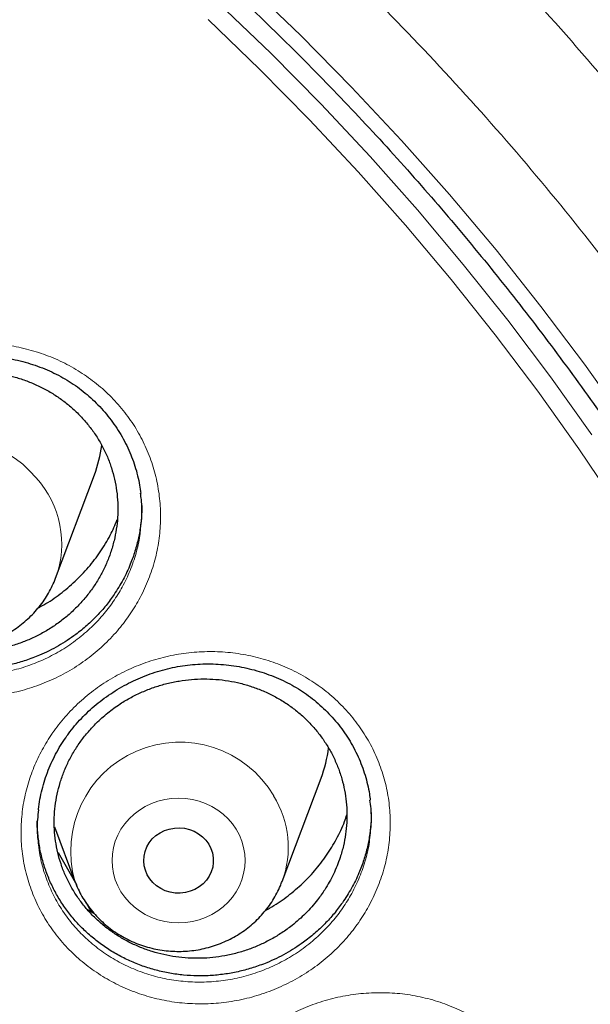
# Model space of a CAD drawing. Header units: millimetres. Extents: x 8 to 791, y 12 to 1717.
# Tile 318 of 341: x 412.6 to 419.14, y 1572.5 to 1583.8. Entities that reach past the tile are written whole.
import ezdxf

# ---------------------------------------------------------------- set-up
doc = ezdxf.new("R2010")
doc.units = ezdxf.units.MM

msp = doc.modelspace()

# ---------------------------------------------------------------- linework, layer by layer
at = {"color": 7, "linetype": 'Continuous', "lineweight": 30}
for p, q in [((413.01, 1577.389), (413.457, 1578.577)), ((415.609, 1573.906), (416.056, 1575.094)), ((412.997, 1574.533), (413.233, 1573.906)), ((413.359, 1573.67), (413.415, 1573.566)), ((413.375, 1573.585), (413.45, 1573.543))]:
    msp.add_line(p, q, dxfattribs=at)
at = {"color": 8, "linetype": 'Continuous', "lineweight": 0, "flags": 128}
for points in [[(415.219, 1584.2), (415.822, 1583.619), (416.407, 1583.025), (416.977, 1582.416), (417.529, 1581.793), (418.063, 1581.157), (418.579, 1580.508), (419.078, 1579.847), (419.557, 1579.174)], [(414.885, 1583.989), (415.479, 1583.417), (416.057, 1582.831), (416.618, 1582.231), (417.162, 1581.617), (417.688, 1580.99), (418.198, 1580.351), (418.689, 1579.699), (419.161, 1579.035)], [(419.463, 1578.204), (419.012, 1578.875), (418.542, 1579.535), (418.053, 1580.184), (417.547, 1580.82), (417.023, 1581.443), (416.482, 1582.054), (415.924, 1582.65), (415.35, 1583.233), (414.759, 1583.802)], [(415.082, 1574.506), (415.119, 1574.439), (415.147, 1574.369), (415.168, 1574.297), (415.181, 1574.222), (415.185, 1574.148), (415.181, 1574.073), (415.168, 1573.999), (415.147, 1573.926), (415.119, 1573.856), (415.082, 1573.789), (415.039, 1573.726), (414.989, 1573.668), (414.932, 1573.615), (414.87, 1573.568), (414.803, 1573.527), (414.732, 1573.493), (414.657, 1573.466), (414.58, 1573.447), (414.501, 1573.435), (414.421, 1573.431), (414.341, 1573.435), (414.262, 1573.447), (414.185, 1573.466), (414.111, 1573.493), (414.039, 1573.527), (413.972, 1573.568), (413.91, 1573.615), (413.854, 1573.668), (413.803, 1573.726), (413.76, 1573.789), (413.724, 1573.856), (413.695, 1573.926), (413.674, 1573.999), (413.662, 1574.073), (413.658, 1574.148), (413.662, 1574.222), (413.674, 1574.297), (413.695, 1574.369), (413.724, 1574.439), (413.76, 1574.506), (413.803, 1574.569), (413.854, 1574.627), (413.91, 1574.68), (413.972, 1574.727), (414.039, 1574.768), (414.111, 1574.802), (414.185, 1574.829), (414.262, 1574.848), (414.341, 1574.86), (414.421, 1574.864), (414.501, 1574.86), (414.58, 1574.848), (414.657, 1574.829), (414.732, 1574.802), (414.803, 1574.768), (414.87, 1574.727), (414.932, 1574.68), (414.989, 1574.627), (415.039, 1574.569), (415.082, 1574.506)]]:
    msp.add_lwpolyline(points, dxfattribs=at)
at = {"color": 7, "linetype": 'Continuous', "lineweight": 30, "flags": 128}
for points in [[(414.768, 1574.335), (414.793, 1574.286), (414.81, 1574.234), (414.82, 1574.18), (414.82, 1574.125), (414.813, 1574.07), (414.796, 1574.018), (414.772, 1573.968), (414.741, 1573.922), (414.702, 1573.881), (414.658, 1573.845), (414.608, 1573.816), (414.555, 1573.794), (414.499, 1573.779), (414.441, 1573.773), (414.382, 1573.774), (414.325, 1573.783), (414.269, 1573.8), (414.217, 1573.825), (414.169, 1573.856), (414.127, 1573.894), (414.09, 1573.937), (414.061, 1573.984), (414.04, 1574.035), (414.026, 1574.088), (414.021, 1574.143), (414.025, 1574.198), (414.037, 1574.251), (414.057, 1574.303), (414.085, 1574.351), (414.12, 1574.395), (414.162, 1574.433), (414.209, 1574.466), (414.26, 1574.491), (414.315, 1574.509), (414.373, 1574.52), (414.431, 1574.523), (414.489, 1574.517), (414.546, 1574.504), (414.6, 1574.483), (414.65, 1574.455), (414.695, 1574.421), (414.735, 1574.381), (414.768, 1574.335)], [(413.039, 1574.24), (413.055, 1574.213), (413.253, 1573.863)]]:
    msp.add_lwpolyline(points, dxfattribs=at)
at = {"color": 8, "linetype": 'Continuous', "lineweight": 0}
for centre, radius, start, end in [((411.831, 1577.74), 1.248, 39.9924, 196.3141), ((411.954, 1577.783), 1.127, 339.6285, 42.3616), ((414.435, 1574.255), 1.251, 30.5347, 196.0605), ((414.562, 1574.3), 1.118, 339.3925, 31.8717)]:
    msp.add_arc(centre, radius, start, end, dxfattribs=at)
at = {"color": 7, "linetype": 'Continuous', "lineweight": 30}
for centre, start, end in [((412.013, 1579.121), 339.3556, 352.2395), ((414.613, 1575.638), 339.355, 352.6115)]:
    msp.add_arc(centre, 1.542, start, end, dxfattribs=at)
for points, knots in [([(424.28, 1579.295), (424.267, 1579.341), (424.239, 1579.442), (424.193, 1579.596), (424.144, 1579.763), (424.09, 1579.941), (424.031, 1580.134), (423.965, 1580.343), (423.894, 1580.566), (423.811, 1580.818), (423.715, 1581.099), (423.605, 1581.411), (423.485, 1581.74), (423.345, 1582.111), (423.182, 1582.524), (422.992, 1582.983), (422.784, 1583.463), (422.556, 1583.966), (422.305, 1584.491), (422.064, 1584.972), (421.836, 1585.408), (421.628, 1585.793), (421.412, 1586.178), (421.196, 1586.552), (420.986, 1586.904), (420.785, 1587.23), (420.595, 1587.532), (420.414, 1587.813), (420.241, 1588.074), (420.079, 1588.315), (419.926, 1588.536), (419.787, 1588.736), (419.659, 1588.915), (419.545, 1589.073), (419.444, 1589.211), (419.361, 1589.324), (419.294, 1589.415), (419.242, 1589.485), (419.199, 1589.541), (419.161, 1589.592), (419.12, 1589.646), (419.07, 1589.711), (419.011, 1589.788), (418.936, 1589.886), (418.842, 1590.006), (418.729, 1590.151), (418.599, 1590.313), (418.455, 1590.492), (418.193, 1590.811), (417.817, 1591.255), (417.329, 1591.804), (416.844, 1592.326), (416.364, 1592.82), (415.89, 1593.288), (415.502, 1593.656), (415.198, 1593.936), (414.969, 1594.143), (414.726, 1594.359), (414.464, 1594.585), (414.182, 1594.825), (413.877, 1595.078), (413.548, 1595.344), (413.199, 1595.619), (412.828, 1595.902), (412.435, 1596.194), (412.02, 1596.493), (411.566, 1596.808), (411.072, 1597.14), (410.534, 1597.487), (409.966, 1597.838), (409.367, 1598.191), (408.801, 1598.509), (408.273, 1598.794), (407.789, 1599.045), (407.293, 1599.291), (406.796, 1599.529), (406.311, 1599.751), (405.842, 1599.958), (405.39, 1600.149), (404.953, 1600.327), (404.506, 1600.501), (404.05, 1600.672), (403.589, 1600.837), (403.151, 1600.987), (402.736, 1601.124), (402.344, 1601.247), (401.999, 1601.351), (401.697, 1601.439), (401.436, 1601.513), (401.193, 1601.58), (400.972, 1601.639), (400.777, 1601.69), (400.619, 1601.73), (400.496, 1601.761), (400.402, 1601.785), (400.318, 1601.805), (400.239, 1601.824), (400.159, 1601.844), (400.053, 1601.869), (399.913, 1601.902), (399.729, 1601.944), (399.515, 1601.992), (399.27, 1602.045), (398.994, 1602.102), (398.688, 1602.163), (398.35, 1602.227), (397.981, 1602.294), (397.58, 1602.361), (397.148, 1602.429), (396.684, 1602.495), (396.189, 1602.559), (395.661, 1602.62), (395.083, 1602.677), (394.465, 1602.727), (393.823, 1602.768), (393.19, 1602.797), (392.571, 1602.814), (391.898, 1602.821), (391.173, 1602.814), (390.403, 1602.789), (389.658, 1602.749), (388.939, 1602.696), (388.247, 1602.631), (387.649, 1602.563), (387.142, 1602.497), (386.72, 1602.437), (386.31, 1602.374), (385.913, 1602.308), (385.527, 1602.24), (385.154, 1602.17), (384.824, 1602.104), (384.544, 1602.046), (384.316, 1601.996), (384.115, 1601.952), (383.941, 1601.912), (383.803, 1601.88), (383.695, 1601.854), (383.615, 1601.835), (383.552, 1601.82), (383.5, 1601.807), (383.444, 1601.794), (383.37, 1601.775), (383.272, 1601.751), (383.155, 1601.721), (383.022, 1601.687), (382.873, 1601.649), (382.709, 1601.605), (382.529, 1601.556), (382.319, 1601.498), (382.076, 1601.429), (381.797, 1601.347), (381.497, 1601.256), (381.174, 1601.156), (380.831, 1601.044), (380.443, 1600.914), (380.018, 1600.766), (379.568, 1600.601), (379.125, 1600.432), (378.58, 1600.216), (377.943, 1599.949), (377.22, 1599.627), (376.527, 1599.298), (375.858, 1598.963), (375.214, 1598.622), (374.594, 1598.278), (374.003, 1597.933), (373.434, 1597.586), (372.874, 1597.23), (372.309, 1596.854), (371.734, 1596.455), (371.151, 1596.031), (370.56, 1595.582), (369.962, 1595.105), (369.358, 1594.6), (368.843, 1594.148), (368.414, 1593.756), (368.072, 1593.434), (367.73, 1593.102), (367.392, 1592.765), (367.066, 1592.429), (366.759, 1592.105), (366.475, 1591.796), (366.212, 1591.502), (365.97, 1591.225), (365.748, 1590.966), (365.545, 1590.724), (365.361, 1590.5), (365.195, 1590.295), (365.063, 1590.129), (364.961, 1589.999), (364.886, 1589.902), (364.821, 1589.819), (364.769, 1589.751), (364.732, 1589.703), (364.704, 1589.666), (364.678, 1589.631), (364.644, 1589.586), (364.602, 1589.53), (364.545, 1589.455), (364.472, 1589.357), (364.381, 1589.233), (364.276, 1589.091), (364.159, 1588.928), (364.03, 1588.746), (363.891, 1588.549), (363.707, 1588.281), (363.48, 1587.943), (363.213, 1587.532), (362.914, 1587.055), (362.585, 1586.508), (362.23, 1585.884), (361.877, 1585.231), (361.549, 1584.585), (361.244, 1583.949), (360.963, 1583.325), (360.73, 1582.776), (360.544, 1582.316), (360.406, 1581.959), (360.28, 1581.621), (360.164, 1581.3), (360.058, 1580.997), (359.962, 1580.712), (359.875, 1580.447), (359.797, 1580.203), (359.729, 1579.98), (359.668, 1579.779), (359.615, 1579.6), (359.57, 1579.441), (359.542, 1579.341), (359.529, 1579.295)], [0, 0, 0, 0, 0.001645, 0.00357, 0.005513, 0.007703, 0.010147, 0.012793, 0.015609, 0.018595, 0.022334, 0.026309, 0.03052, 0.034968, 0.040572, 0.046512, 0.052786, 0.059396, 0.06634, 0.07362, 0.0787, 0.083932, 0.089296, 0.09448, 0.099374, 0.103899, 0.108146, 0.112112, 0.1158, 0.119275, 0.122459, 0.125353, 0.127955, 0.130268, 0.132289, 0.13402, 0.135258, 0.136288, 0.137109, 0.137763, 0.138546, 0.139518, 0.140666, 0.141986, 0.143889, 0.146065, 0.148512, 0.151231, 0.154211, 0.163137, 0.171781, 0.180143, 0.188225, 0.196025, 0.203544, 0.206992, 0.210552, 0.21435, 0.218387, 0.222662, 0.227329, 0.232251, 0.237427, 0.242858, 0.248543, 0.254483, 0.260678, 0.267785, 0.275201, 0.282924, 0.290955, 0.299294, 0.305424, 0.311711, 0.318154, 0.324551, 0.330725, 0.336572, 0.342204, 0.347621, 0.352825, 0.358739, 0.364349, 0.369654, 0.374656, 0.379353, 0.383747, 0.387036, 0.390131, 0.393033, 0.39568, 0.397985, 0.399948, 0.401251, 0.402342, 0.403272, 0.404197, 0.405129, 0.406114, 0.407911, 0.410063, 0.412568, 0.415428, 0.418642, 0.42221, 0.426133, 0.430409, 0.43504, 0.440025, 0.445363, 0.451056, 0.457104, 0.463505, 0.470912, 0.478273, 0.485478, 0.492527, 0.499421, 0.508479, 0.517252, 0.525742, 0.533947, 0.541868, 0.549506, 0.554489, 0.559344, 0.56407, 0.568667, 0.573135, 0.577474, 0.581654, 0.584628, 0.587289, 0.589636, 0.59167, 0.59339, 0.594522, 0.59546, 0.596205, 0.596757, 0.597288, 0.598181, 0.599368, 0.60075, 0.602318, 0.604072, 0.606012, 0.608138, 0.610451, 0.613496, 0.616814, 0.620405, 0.624267, 0.628403, 0.63281, 0.638325, 0.64385, 0.649292, 0.654651, 0.664011, 0.673105, 0.681933, 0.690495, 0.698956, 0.707141, 0.715048, 0.722677, 0.730266, 0.738121, 0.746244, 0.754616, 0.763255, 0.772161, 0.781333, 0.790773, 0.796188, 0.801688, 0.807271, 0.812938, 0.818482, 0.823722, 0.828658, 0.833291, 0.83762, 0.841645, 0.845366, 0.848784, 0.851898, 0.854707, 0.856287, 0.857751, 0.859036, 0.860044, 0.860775, 0.86118, 0.861685, 0.862349, 0.863174, 0.864159, 0.865698, 0.867514, 0.869607, 0.871977, 0.874624, 0.877537, 0.880552, 0.886206, 0.892022, 0.898, 0.906262, 0.914816, 0.923661, 0.932797, 0.940779, 0.948971, 0.95737, 0.962214, 0.966794, 0.971112, 0.975167, 0.979025, 0.982611, 0.985925, 0.988967, 0.991738, 0.994194, 0.99639, 0.998325, 1, 1, 1, 1]), ([(359.326, 1565.529), (359.33, 1565.568), (359.35, 1565.761), (359.394, 1566.106), (359.456, 1566.564), (359.527, 1567.021), (359.605, 1567.477), (359.69, 1567.932), (359.782, 1568.386), (359.882, 1568.838), (359.989, 1569.289), (360.103, 1569.738), (360.225, 1570.186), (360.353, 1570.632), (360.489, 1571.076), (360.631, 1571.518), (360.781, 1571.958), (360.938, 1572.396), (361.102, 1572.831), (361.273, 1573.264), (361.451, 1573.695), (361.635, 1574.123), (361.827, 1574.549), (362.025, 1574.972), (362.23, 1575.392), (362.442, 1575.809), (362.66, 1576.222), (362.885, 1576.633), (363.117, 1577.041), (363.355, 1577.445), (363.599, 1577.846), (363.85, 1578.243), (364.108, 1578.637), (364.371, 1579.027), (364.641, 1579.414), (364.917, 1579.796), (365.199, 1580.175), (365.487, 1580.549), (365.781, 1580.92), (366.081, 1581.286), (366.387, 1581.648), (366.698, 1582.006), (367.016, 1582.359), (367.339, 1582.708), (367.667, 1583.052), (368.001, 1583.391), (368.34, 1583.726), (368.685, 1584.056), (369.035, 1584.381), (369.39, 1584.701), (369.75, 1585.016), (370.115, 1585.326), (370.485, 1585.63), (370.86, 1585.93), (371.24, 1586.224), (371.624, 1586.512), (372.013, 1586.796), (372.407, 1587.073), (372.805, 1587.345), (373.207, 1587.612), (373.613, 1587.873), (374.024, 1588.128), (374.438, 1588.377), (374.857, 1588.62), (375.279, 1588.858), (375.705, 1589.089), (376.135, 1589.315), (376.569, 1589.534), (377.005, 1589.747), (377.446, 1589.954), (377.889, 1590.155), (378.336, 1590.349), (378.785, 1590.537), (379.238, 1590.719), (379.694, 1590.895), (380.152, 1591.064), (380.613, 1591.226), (381.076, 1591.382), (381.542, 1591.531), (382.011, 1591.674), (382.481, 1591.81), (382.954, 1591.94), (383.428, 1592.063), (383.905, 1592.179), (384.383, 1592.288), (384.863, 1592.391), (385.345, 1592.487), (385.828, 1592.576), (386.313, 1592.658), (386.799, 1592.734), (387.286, 1592.802), (387.774, 1592.864), (388.263, 1592.919), (388.752, 1592.967), (389.243, 1593.008), (389.734, 1593.042), (390.225, 1593.069), (390.717, 1593.089), (391.21, 1593.102), (391.702, 1593.109), (392.194, 1593.108), (392.687, 1593.101), (393.179, 1593.086), (393.671, 1593.065), (394.162, 1593.036), (394.653, 1593.001), (395.144, 1592.959), (395.633, 1592.91), (396.122, 1592.854), (396.61, 1592.791), (397.097, 1592.721), (397.582, 1592.644), (398.067, 1592.561), (398.549, 1592.47), (399.031, 1592.373), (399.511, 1592.27), (399.989, 1592.159), (400.465, 1592.042), (400.939, 1591.917), (401.412, 1591.787), (401.882, 1591.649), (402.35, 1591.505), (402.815, 1591.355), (403.278, 1591.198), (403.739, 1591.034), (404.196, 1590.864), (404.651, 1590.687), (405.104, 1590.505), (405.553, 1590.315), (405.999, 1590.12), (406.442, 1589.918), (406.881, 1589.71), (407.317, 1589.495), (407.75, 1589.275), (408.179, 1589.049), (408.605, 1588.816), (409.027, 1588.578), (409.444, 1588.333), (409.858, 1588.083), (410.268, 1587.827), (410.674, 1587.565), (411.075, 1587.298), (411.472, 1587.025), (411.865, 1586.746), (412.253, 1586.462), (412.636, 1586.172), (413.015, 1585.877), (413.389, 1585.577), (413.759, 1585.271), (414.123, 1584.96), (414.482, 1584.645), (414.836, 1584.324), (415.185, 1583.998), (415.529, 1583.667), (415.867, 1583.332), (416.2, 1582.991), (416.528, 1582.646), (416.85, 1582.297), (417.166, 1581.943), (417.477, 1581.585), (417.781, 1581.222), (418.08, 1580.855), (418.373, 1580.484), (418.66, 1580.108), (418.941, 1579.729), (419.216, 1579.346), (419.485, 1578.959), (419.747, 1578.568), (420.003, 1578.174), (420.253, 1577.776), (420.497, 1577.374), (420.734, 1576.969), (420.964, 1576.561), (421.188, 1576.15), (421.405, 1575.735), (421.616, 1575.318), (421.819, 1574.897), (422.016, 1574.474), (422.207, 1574.048), (422.39, 1573.62), (422.567, 1573.188), (422.736, 1572.755), (422.899, 1572.319), (423.055, 1571.881), (423.203, 1571.44), (423.345, 1570.998), (423.479, 1570.554), (423.606, 1570.107), (423.726, 1569.66), (423.839, 1569.21), (423.945, 1568.759), (424.043, 1568.306), (424.134, 1567.852), (424.218, 1567.397), (424.295, 1566.941), (424.364, 1566.484), (424.417, 1566.101), (424.444, 1565.87), (424.453, 1565.792)], [0, 0, 0, 0, 0.001323, 0.006459, 0.011595, 0.016731, 0.021867, 0.027003, 0.032139, 0.037275, 0.042411, 0.047547, 0.052683, 0.057819, 0.062955, 0.068091, 0.073226, 0.078362, 0.083498, 0.088634, 0.093769, 0.098905, 0.10404, 0.109176, 0.114311, 0.119447, 0.124582, 0.129717, 0.134853, 0.139988, 0.145123, 0.150258, 0.155393, 0.160528, 0.165663, 0.170798, 0.175933, 0.181068, 0.186203, 0.191337, 0.196472, 0.201607, 0.206741, 0.211876, 0.217011, 0.222145, 0.227279, 0.232414, 0.237548, 0.242682, 0.247817, 0.252951, 0.258085, 0.263219, 0.268353, 0.273487, 0.278621, 0.283755, 0.288889, 0.294023, 0.299157, 0.304291, 0.309425, 0.314559, 0.319692, 0.324826, 0.32996, 0.335093, 0.340227, 0.345361, 0.350494, 0.355628, 0.360761, 0.365895, 0.371028, 0.376162, 0.381295, 0.386429, 0.391562, 0.396695, 0.401829, 0.406962, 0.412095, 0.417229, 0.422362, 0.427495, 0.432628, 0.437762, 0.442895, 0.448028, 0.453161, 0.458295, 0.463428, 0.468561, 0.473694, 0.478827, 0.483961, 0.489094, 0.494227, 0.49936, 0.504493, 0.509627, 0.51476, 0.519893, 0.525026, 0.530159, 0.535292, 0.540426, 0.545559, 0.550692, 0.555825, 0.560958, 0.566092, 0.571225, 0.576358, 0.581491, 0.586625, 0.591758, 0.596891, 0.602024, 0.607158, 0.612291, 0.617424, 0.622558, 0.627691, 0.632824, 0.637958, 0.643091, 0.648225, 0.653358, 0.658492, 0.663625, 0.668759, 0.673892, 0.679026, 0.684159, 0.689293, 0.694427, 0.69956, 0.704694, 0.709828, 0.714962, 0.720096, 0.725229, 0.730363, 0.735497, 0.740631, 0.745765, 0.750899, 0.756033, 0.761167, 0.766302, 0.771436, 0.77657, 0.781704, 0.786839, 0.791973, 0.797108, 0.802242, 0.807377, 0.812511, 0.817646, 0.82278, 0.827915, 0.83305, 0.838185, 0.84332, 0.848454, 0.853589, 0.858724, 0.863859, 0.868994, 0.87413, 0.879265, 0.8844, 0.889535, 0.894671, 0.899806, 0.904941, 0.910077, 0.915212, 0.920348, 0.925483, 0.930619, 0.935755, 0.94089, 0.946026, 0.951162, 0.956298, 0.961434, 0.966569, 0.971705, 0.976841, 0.981977, 0.987113, 0.992249, 0.997385, 1, 1, 1, 1]), ([(410.493, 1579.098), (410.504, 1579.114), (410.537, 1579.161), (410.597, 1579.236), (410.674, 1579.322), (410.757, 1579.404), (410.845, 1579.481), (410.939, 1579.554), (411.037, 1579.622), (411.14, 1579.683), (411.246, 1579.739), (411.355, 1579.789), (411.466, 1579.831), (411.579, 1579.867), (411.694, 1579.896), (411.809, 1579.918), (411.925, 1579.933), (412.042, 1579.941), (412.16, 1579.942), (412.279, 1579.936), (412.398, 1579.923), (412.517, 1579.904), (412.633, 1579.877), (412.747, 1579.844), (412.859, 1579.804), (412.966, 1579.758), (413.069, 1579.706), (413.167, 1579.648), (413.261, 1579.585), (413.351, 1579.515), (413.436, 1579.44), (413.518, 1579.359), (413.594, 1579.273), (413.665, 1579.182), (413.729, 1579.087), (413.788, 1578.988), (413.84, 1578.886), (413.884, 1578.781), (413.922, 1578.675), (413.952, 1578.566), (413.975, 1578.462), (413.983, 1578.394), (413.987, 1578.362)], [0, 0, 0, 0, 0.012522, 0.037519, 0.062631, 0.08791, 0.113337, 0.138884, 0.164514, 0.190186, 0.215845, 0.241439, 0.266924, 0.292263, 0.317427, 0.342384, 0.367212, 0.39224, 0.417536, 0.443054, 0.468737, 0.494518, 0.520329, 0.546076, 0.571691, 0.597115, 0.622301, 0.647218, 0.672017, 0.697047, 0.722309, 0.747773, 0.7734, 0.799145, 0.824958, 0.850785, 0.876565, 0.902255, 0.927818, 0.95323, 0.978479, 1, 1, 1, 1]), ([(410.848, 1579.255), (410.816, 1579.222), (410.752, 1579.155), (410.667, 1579.046), (410.59, 1578.929), (410.524, 1578.807), (410.469, 1578.681), (410.426, 1578.552), (410.393, 1578.418), (410.373, 1578.283), (410.364, 1578.147), (410.367, 1578.012), (410.382, 1577.877), (410.409, 1577.743), (410.448, 1577.613), (410.498, 1577.488), (410.559, 1577.366), (410.631, 1577.25), (410.713, 1577.141), (410.803, 1577.039), (410.903, 1576.944), (411.011, 1576.858), (411.127, 1576.782), (411.248, 1576.715), (411.376, 1576.658), (411.508, 1576.612), (411.645, 1576.577), (411.783, 1576.553), (411.924, 1576.541), (412.066, 1576.539), (412.207, 1576.55), (412.347, 1576.571), (412.486, 1576.604), (412.621, 1576.648), (412.752, 1576.703), (412.877, 1576.767), (412.998, 1576.842), (413.112, 1576.926), (413.217, 1577.019), (413.314, 1577.119), (413.403, 1577.227), (413.482, 1577.342), (413.551, 1577.463), (413.608, 1577.587), (413.655, 1577.717), (413.69, 1577.85), (413.714, 1577.985), (413.725, 1578.119), (413.725, 1578.256), (413.713, 1578.391), (413.689, 1578.525), (413.653, 1578.655), (413.606, 1578.783), (413.547, 1578.905), (413.478, 1579.023), (413.399, 1579.133), (413.31, 1579.238), (413.212, 1579.334), (413.106, 1579.422), (412.993, 1579.5), (412.873, 1579.57), (412.746, 1579.629), (412.615, 1579.678), (412.481, 1579.716), (412.342, 1579.743), (412.201, 1579.758), (412.06, 1579.762), (411.919, 1579.755), (411.777, 1579.736), (411.638, 1579.706), (411.502, 1579.665), (411.371, 1579.613), (411.243, 1579.551), (411.111, 1579.472), (410.976, 1579.375), (410.891, 1579.296), (410.848, 1579.255)], [0, 0, 0, 0, 0.013289, 0.026578, 0.040057, 0.053732, 0.067022, 0.080311, 0.09379, 0.107466, 0.120715, 0.134058, 0.147508, 0.161179, 0.174424, 0.18781, 0.201197, 0.21486, 0.228098, 0.241478, 0.254859, 0.268514, 0.281751, 0.295129, 0.308507, 0.32216, 0.3354, 0.348781, 0.362162, 0.375819, 0.389065, 0.402453, 0.415842, 0.429505, 0.442756, 0.4561, 0.469551, 0.483223, 0.496514, 0.509804, 0.523285, 0.536962, 0.550253, 0.563544, 0.577025, 0.590703, 0.604001, 0.617299, 0.630751, 0.644424, 0.657669, 0.671059, 0.68445, 0.698115, 0.711355, 0.724737, 0.738119, 0.751777, 0.765013, 0.778392, 0.79177, 0.805423, 0.818661, 0.832041, 0.845421, 0.859076, 0.87232, 0.885706, 0.899091, 0.912752, 0.926001, 0.939343, 0.952792, 0.966461, 0.983137, 1, 1, 1, 1]), ([(413.985, 1577.954), (413.99, 1577.997), (414.003, 1578.109), (414.002, 1578.247), (413.988, 1578.34), (413.985, 1578.364)], [0, 0, 0, 0, 0.317183, 0.820644, 1, 1, 1, 1]), ([(413.998, 1578.222), (413.999, 1578.2), (414, 1578.127), (413.988, 1578.002), (413.963, 1577.85), (413.923, 1577.698), (413.866, 1577.538), (413.788, 1577.37), (413.718, 1577.258), (413.682, 1577.202)], [0, 0, 0, 0, 0.061855, 0.204213, 0.347566, 0.491932, 0.638749, 0.818374, 1, 1, 1, 1]), ([(413.682, 1577.202), (413.652, 1577.16), (413.591, 1577.074), (413.485, 1576.956), (413.37, 1576.844), (413.224, 1576.726), (413.044, 1576.607), (412.85, 1576.511), (412.672, 1576.444), (412.516, 1576.399), (412.358, 1576.367), (412.196, 1576.348), (412.033, 1576.342), (411.872, 1576.349), (411.713, 1576.369), (411.555, 1576.403), (411.401, 1576.448), (411.253, 1576.506), (411.111, 1576.576), (410.974, 1576.658), (410.846, 1576.75), (410.727, 1576.852), (410.618, 1576.963), (410.518, 1577.084), (410.43, 1577.212), (410.354, 1577.347), (410.29, 1577.487), (410.239, 1577.634), (410.2, 1577.784), (410.176, 1577.936), (410.165, 1578.049), (410.167, 1578.112), (410.167, 1578.123)], [0, 0, 0, 0, 0.032676, 0.065583, 0.098719, 0.132412, 0.181559, 0.231506, 0.265351, 0.298046, 0.330974, 0.364259, 0.398029, 0.430672, 0.463545, 0.496652, 0.53032, 0.562995, 0.595901, 0.629072, 0.662787, 0.695416, 0.728275, 0.761367, 0.795022, 0.827653, 0.860514, 0.893609, 0.927264, 0.959882, 0.99273, 1, 1, 1, 1]), ([(412.813, 1577.05), (412.834, 1577.061), (412.921, 1577.106), (413.064, 1577.206), (413.237, 1577.35), (413.391, 1577.512), (413.526, 1577.69), (413.638, 1577.873), (413.693, 1578.001), (413.718, 1578.061)], [0, 0, 0, 0, 0.049192, 0.211003, 0.372299, 0.533538, 0.695291, 0.85653, 1, 1, 1, 1]), ([(410.634, 1577.39), (410.64, 1577.374), (410.657, 1577.328), (410.692, 1577.256), (410.738, 1577.175), (410.791, 1577.097), (410.851, 1577.023), (410.915, 1576.954), (410.985, 1576.89), (411.06, 1576.831), (411.14, 1576.778), (411.224, 1576.731), (411.311, 1576.69), (411.401, 1576.655), (411.494, 1576.628), (411.589, 1576.607), (411.685, 1576.593), (411.782, 1576.587), (411.88, 1576.587), (411.977, 1576.595), (412.073, 1576.61), (412.168, 1576.633), (412.261, 1576.662), (412.351, 1576.698), (412.438, 1576.74), (412.522, 1576.789), (412.601, 1576.844), (412.675, 1576.905), (412.745, 1576.971), (412.809, 1577.042), (412.867, 1577.118), (412.919, 1577.197), (412.963, 1577.28), (412.994, 1577.345), (413.007, 1577.383), (413.01, 1577.391)], [0, 0, 0, 0, 0.017322, 0.048302, 0.079317, 0.110374, 0.141478, 0.172634, 0.203844, 0.235111, 0.266433, 0.297809, 0.329237, 0.360713, 0.392233, 0.423792, 0.455385, 0.487006, 0.51865, 0.550309, 0.581976, 0.613643, 0.645304, 0.676951, 0.708578, 0.740177, 0.771741, 0.803263, 0.834737, 0.866158, 0.897523, 0.928829, 0.960075, 0.991262, 1, 1, 1, 1]), ([(413.141, 1575.579), (413.152, 1575.594), (413.186, 1575.641), (413.247, 1575.715), (413.325, 1575.8), (413.409, 1575.881), (413.498, 1575.957), (413.593, 1576.029), (413.692, 1576.095), (413.795, 1576.156), (413.902, 1576.211), (414.011, 1576.259), (414.123, 1576.301), (414.237, 1576.335), (414.352, 1576.363), (414.467, 1576.384), (414.583, 1576.398), (414.7, 1576.405), (414.818, 1576.405), (414.937, 1576.398), (415.056, 1576.384), (415.174, 1576.363), (415.29, 1576.336), (415.403, 1576.302), (415.514, 1576.261), (415.621, 1576.214), (415.723, 1576.162), (415.82, 1576.104), (415.913, 1576.04), (416.002, 1575.97), (416.086, 1575.894), (416.167, 1575.813), (416.242, 1575.727), (416.311, 1575.636), (416.374, 1575.541), (416.432, 1575.442), (416.482, 1575.34), (416.525, 1575.235), (416.562, 1575.128), (416.59, 1575.02), (416.61, 1574.924), (416.617, 1574.863), (416.62, 1574.839)], [0, 0, 0, 0, 0.012587, 0.037698, 0.062926, 0.088321, 0.113867, 0.139533, 0.165285, 0.191081, 0.216866, 0.242587, 0.2682, 0.293669, 0.318962, 0.344047, 0.369004, 0.394161, 0.419589, 0.445241, 0.471059, 0.496978, 0.522928, 0.548815, 0.574571, 0.600136, 0.625463, 0.650521, 0.675458, 0.700627, 0.72603, 0.751637, 0.777408, 0.803298, 0.829257, 0.855231, 0.881156, 0.906989, 0.932695, 0.958247, 0.983634, 1, 1, 1, 1]), ([(413.493, 1575.739), (413.46, 1575.707), (413.396, 1575.641), (413.309, 1575.533), (413.231, 1575.417), (413.163, 1575.296), (413.106, 1575.171), (413.061, 1575.042), (413.027, 1574.909), (413.004, 1574.775), (412.994, 1574.639), (412.995, 1574.505), (413.009, 1574.37), (413.034, 1574.237), (413.071, 1574.107), (413.119, 1573.982), (413.179, 1573.86), (413.249, 1573.744), (413.329, 1573.634), (413.418, 1573.532), (413.517, 1573.437), (413.624, 1573.35), (413.738, 1573.273), (413.858, 1573.206), (413.985, 1573.148), (414.117, 1573.101), (414.252, 1573.065), (414.39, 1573.04), (414.531, 1573.026), (414.673, 1573.023), (414.814, 1573.032), (414.954, 1573.052), (415.093, 1573.084), (415.229, 1573.127), (415.361, 1573.18), (415.487, 1573.243), (415.608, 1573.316), (415.742, 1573.413), (415.882, 1573.538), (416.005, 1573.678), (416.112, 1573.829), (416.202, 1573.99), (416.27, 1574.161), (416.314, 1574.315), (416.339, 1574.448), (416.352, 1574.583), (416.354, 1574.719), (416.343, 1574.854), (416.321, 1574.987), (416.287, 1575.117), (416.241, 1575.244), (416.185, 1575.367), (416.117, 1575.485), (416.04, 1575.595), (415.953, 1575.7), (415.856, 1575.797), (415.751, 1575.886), (415.64, 1575.965), (415.52, 1576.035), (415.394, 1576.095), (415.264, 1576.145), (415.13, 1576.184), (414.992, 1576.212), (414.852, 1576.229), (414.71, 1576.234), (414.569, 1576.228), (414.428, 1576.21), (414.288, 1576.181), (414.152, 1576.142), (414.02, 1576.091), (413.891, 1576.03), (413.758, 1575.953), (413.622, 1575.858), (413.536, 1575.779), (413.493, 1575.739)], [0, 0, 0, 0, 0.0132385, 0.0264769, 0.0400501, 0.053723, 0.0669756, 0.0803211, 0.0937737, 0.1074472, 0.1206936, 0.1340865, 0.1474793, 0.1611465, 0.1743884, 0.187772, 0.2011557, 0.2148149, 0.2280522, 0.2414312, 0.2548102, 0.2684645, 0.2817022, 0.2950816, 0.308461, 0.3221154, 0.3353584, 0.3487431, 0.3621277, 0.3757874, 0.3890352, 0.4023757, 0.4158232, 0.4294909, 0.4427799, 0.4560688, 0.4695475, 0.4832226, 0.5030893, 0.5232736, 0.536952, 0.5568154, 0.5769964, 0.5906728, 0.6039217, 0.6172634, 0.6307124, 0.6443822, 0.6576232, 0.6710106, 0.6843979, 0.6980595, 0.7112978, 0.7246777, 0.7380577, 0.751713, 0.7649501, 0.7783287, 0.7917074, 0.8053612, 0.8186022, 0.8319847, 0.8453673, 0.8590249, 0.8722702, 0.8856617, 0.8990531, 0.9127182, 0.9260053, 0.9392924, 0.9527692, 0.9664422, 0.9831278, 1, 1, 1, 1]), ([(412.813, 1574.728), (412.813, 1574.731), (412.817, 1574.772), (412.83, 1574.851), (412.854, 1574.963), (412.886, 1575.074), (412.925, 1575.184), (412.971, 1575.29), (413.023, 1575.393), (413.08, 1575.49), (413.121, 1575.55), (413.141, 1575.579)], [0, 0, 0, 0, 0.009987, 0.135712, 0.261775, 0.387924, 0.51385, 0.639337, 0.764199, 0.888297, 1, 1, 1, 1]), ([(416.618, 1574.438), (416.623, 1574.471), (416.636, 1574.573), (416.635, 1574.709), (416.622, 1574.809), (416.617, 1574.842)], [0, 0, 0, 0, 0.249529, 0.758494, 1, 1, 1, 1]), ([(412.814, 1574.731), (412.81, 1574.693), (412.797, 1574.587), (412.798, 1574.451), (412.811, 1574.355), (412.815, 1574.326)], [0, 0, 0, 0, 0.280799, 0.786663, 1, 1, 1, 1]), ([(415.42, 1573.576), (415.435, 1573.584), (415.518, 1573.627), (415.656, 1573.724), (415.83, 1573.866), (415.985, 1574.028), (416.122, 1574.205), (416.236, 1574.394), (416.313, 1574.551), (416.343, 1574.646), (416.351, 1574.672)], [0, 0, 0, 0, 0.035482, 0.18724, 0.338515, 0.489778, 0.641522, 0.792785, 0.94411, 1, 1, 1, 1]), ([(416.631, 1574.699), (416.631, 1574.669), (416.632, 1574.587), (416.617, 1574.454), (416.59, 1574.303), (416.548, 1574.152), (416.488, 1573.993), (416.409, 1573.827), (416.336, 1573.717), (416.3, 1573.662)], [0, 0, 0, 0, 0.084796, 0.223837, 0.36385, 0.504853, 0.648251, 0.823157, 1, 1, 1, 1]), ([(416.3, 1573.662), (416.269, 1573.62), (416.207, 1573.535), (416.1, 1573.418), (415.982, 1573.308), (415.835, 1573.191), (415.653, 1573.074), (415.458, 1572.981), (415.279, 1572.916), (415.123, 1572.873), (414.964, 1572.843), (414.802, 1572.825), (414.639, 1572.821), (414.478, 1572.83), (414.32, 1572.851), (414.163, 1572.886), (414.01, 1572.933), (413.862, 1572.993), (413.721, 1573.063), (413.586, 1573.146), (413.459, 1573.24), (413.341, 1573.343), (413.234, 1573.454), (413.136, 1573.576), (413.05, 1573.705), (412.976, 1573.84), (412.915, 1573.98), (412.865, 1574.127), (412.829, 1574.276), (412.808, 1574.429), (412.799, 1574.539), (412.801, 1574.598), (412.801, 1574.607)], [0, 0, 0, 0, 0.032766, 0.065763, 0.098991, 0.132779, 0.181985, 0.23199, 0.265874, 0.29862, 0.3316, 0.364936, 0.398757, 0.43146, 0.464393, 0.49756, 0.531288, 0.564026, 0.596994, 0.630228, 0.664008, 0.696696, 0.729614, 0.762766, 0.796482, 0.829161, 0.862071, 0.895215, 0.928921, 0.961575, 0.994458, 1, 1, 1, 1]), ([(413.233, 1573.909), (413.236, 1573.901), (413.249, 1573.863), (413.279, 1573.798), (413.323, 1573.715), (413.375, 1573.636), (413.432, 1573.561), (413.495, 1573.491), (413.564, 1573.425), (413.637, 1573.365), (413.716, 1573.31), (413.798, 1573.261), (413.884, 1573.218), (413.974, 1573.182), (414.066, 1573.152), (414.16, 1573.129), (414.256, 1573.113), (414.353, 1573.105), (414.451, 1573.103), (414.548, 1573.109), (414.645, 1573.122), (414.74, 1573.142), (414.833, 1573.169), (414.924, 1573.203), (415.012, 1573.244), (415.097, 1573.291), (415.177, 1573.344), (415.253, 1573.404), (415.324, 1573.468), (415.39, 1573.538), (415.45, 1573.612), (415.503, 1573.69), (415.55, 1573.772), (415.586, 1573.845), (415.602, 1573.89), (415.608, 1573.907)], [0, 0, 0, 0, 0.008878, 0.039849, 0.070852, 0.101896, 0.132985, 0.164125, 0.195318, 0.226568, 0.257873, 0.289233, 0.320645, 0.352107, 0.383614, 0.415162, 0.446745, 0.478357, 0.509994, 0.541649, 0.573314, 0.604981, 0.636644, 0.668295, 0.699929, 0.731536, 0.76311, 0.794644, 0.826133, 0.857569, 0.888951, 0.920273, 0.951536, 0.98274, 1, 1, 1, 1])]:
    msp.add_open_spline(points, degree=3, knots=knots, dxfattribs=at)
at = {"color": 8, "linetype": 'Continuous', "lineweight": 0}
for points, knots in [([(424.277, 1579.295), (424.258, 1579.37), (424.125, 1579.883), (423.819, 1580.822), (423.358, 1582.107), (422.829, 1583.379), (422.24, 1584.636), (421.588, 1585.874), (420.879, 1587.085), (420.113, 1588.265), (419.298, 1589.405), (418.436, 1590.504), (417.53, 1591.562), (416.576, 1592.581), (415.57, 1593.567), (414.512, 1594.516), (413.405, 1595.426), (412.256, 1596.29), (411.068, 1597.105), (409.85, 1597.866), (408.605, 1598.572), (407.336, 1599.224), (406.039, 1599.823), (404.707, 1600.372), (403.343, 1600.87), (401.949, 1601.313), (400.535, 1601.698), (399.105, 1602.025), (397.669, 1602.291), (396.231, 1602.497), (394.793, 1602.642), (393.35, 1602.733), (392.386, 1602.744), (391.904, 1602.75)], [0, 0, 0, 0, 0.005559, 0.038409, 0.071258, 0.104108, 0.137554, 0.171001, 0.204447, 0.237894, 0.271341, 0.30419, 0.33704, 0.369889, 0.402738, 0.436185, 0.469632, 0.503078, 0.536525, 0.569971, 0.602821, 0.63567, 0.66852, 0.701369, 0.734816, 0.768262, 0.801709, 0.835156, 0.868602, 0.901452, 0.934301, 0.967151, 1, 1, 1, 1]), ([(391.904, 1595.56), (392.417, 1595.554), (393.441, 1595.542), (394.975, 1595.443), (396.502, 1595.286), (398.021, 1595.065), (399.519, 1594.783), (400.993, 1594.442), (402.442, 1594.044), (403.871, 1593.588), (405.286, 1593.071), (406.685, 1592.494), (408.063, 1591.856), (409.409, 1591.161), (410.722, 1590.411), (411.991, 1589.613), (413.215, 1588.769), (414.391, 1587.881), (415.525, 1586.947), (416.622, 1585.961), (417.678, 1584.926), (418.691, 1583.841), (419.652, 1582.716), (420.559, 1581.552), (421.406, 1580.359), (422.192, 1579.14), (422.916, 1577.898), (423.583, 1576.627), (424.194, 1575.323), (424.748, 1573.987), (425.241, 1572.621), (425.67, 1571.237), (426.033, 1569.836), (426.33, 1568.429), (426.555, 1567.021), (426.694, 1565.899), (426.736, 1565.244), (426.748, 1565.06)], [0, 0, 0, 0, 0.029296, 0.058593, 0.087889, 0.117185, 0.146482, 0.175255, 0.204028, 0.232802, 0.261575, 0.290871, 0.320168, 0.349464, 0.37876, 0.408057, 0.43683, 0.465603, 0.494377, 0.52315, 0.552446, 0.581743, 0.611039, 0.640335, 0.669632, 0.698405, 0.727178, 0.755951, 0.784725, 0.814021, 0.843317, 0.872614, 0.90191, 0.931207, 0.95998, 0.988753, 1, 1, 1, 1]), ([(391.904, 1594.138), (391.408, 1594.133), (390.415, 1594.121), (388.928, 1594.025), (387.447, 1593.873), (385.974, 1593.658), (384.522, 1593.385), (383.092, 1593.054), (381.688, 1592.669), (380.302, 1592.227), (378.93, 1591.726), (377.575, 1591.166), (376.239, 1590.547), (374.933, 1589.873), (373.66, 1589.147), (372.43, 1588.373), (371.243, 1587.554), (370.103, 1586.694), (369.003, 1585.788), (367.94, 1584.832), (366.916, 1583.828), (365.934, 1582.777), (365.002, 1581.686), (364.123, 1580.557), (363.302, 1579.4), (362.54, 1578.218), (361.837, 1577.014), (361.191, 1575.782), (360.598, 1574.518), (360.062, 1573.222), (359.584, 1571.898), (359.168, 1570.556), (358.815, 1569.197), (358.529, 1567.834), (358.307, 1566.468), (358.149, 1565.103), (358.054, 1563.733), (358.023, 1562.352), (358.055, 1560.963), (358.153, 1559.568), (358.317, 1558.178), (358.545, 1556.797), (358.837, 1555.434), (359.189, 1554.093), (359.6, 1552.775), (360.071, 1551.476), (360.605, 1550.188), (361.202, 1548.916), (361.862, 1547.663), (362.58, 1546.438), (363.354, 1545.243), (364.179, 1544.089), (365.051, 1542.976), (365.969, 1541.907), (366.934, 1540.875), (367.953, 1539.877), (369.023, 1538.916), (370.144, 1537.995), (371.307, 1537.121), (372.509, 1536.296), (373.742, 1535.526), (375.002, 1534.811), (376.286, 1534.152), (377.599, 1533.545), (378.947, 1532.989), (380.327, 1532.486), (381.739, 1532.037), (383.169, 1531.647), (384.617, 1531.316), (386.07, 1531.047), (387.526, 1530.839), (388.981, 1530.691), (390.441, 1530.603), (391.913, 1530.573), (393.394, 1530.603), (394.881, 1530.695), (396.362, 1530.849), (397.835, 1531.063), (399.287, 1531.336), (400.717, 1531.667), (402.121, 1532.052), (403.507, 1532.495), (404.879, 1532.996), (406.234, 1533.556), (407.57, 1534.174), (408.876, 1534.848), (410.149, 1535.575), (411.379, 1536.349), (412.566, 1537.167), (413.706, 1538.028), (414.806, 1538.934), (415.869, 1539.889), (416.893, 1540.893), (417.875, 1541.945), (418.807, 1543.036), (419.686, 1544.164), (420.507, 1545.321), (421.269, 1546.503), (421.972, 1547.707), (422.618, 1548.939), (423.211, 1550.204), (423.747, 1551.499), (424.225, 1552.823), (424.641, 1554.165), (424.994, 1555.524), (425.28, 1556.887), (425.502, 1558.253), (425.66, 1559.618), (425.755, 1560.988), (425.786, 1562.369), (425.754, 1563.758), (425.656, 1565.153), (425.492, 1566.543), (425.264, 1567.924), (424.972, 1569.287), (424.62, 1570.628), (424.209, 1571.946), (423.738, 1573.246), (423.204, 1574.533), (422.607, 1575.805), (421.947, 1577.058), (421.229, 1578.283), (420.455, 1579.478), (419.63, 1580.632), (418.758, 1581.745), (417.84, 1582.815), (416.875, 1583.846), (415.856, 1584.844), (414.786, 1585.805), (413.665, 1586.726), (412.502, 1587.6), (411.3, 1588.425), (410.067, 1589.196), (408.807, 1589.91), (407.523, 1590.569), (406.21, 1591.176), (404.862, 1591.732), (403.482, 1592.235), (402.07, 1592.684), (400.64, 1593.074), (399.192, 1593.405), (397.739, 1593.674), (396.283, 1593.882), (394.828, 1594.029), (393.368, 1594.121), (392.392, 1594.133), (391.904, 1594.138)], [0, 0, 0, 0, 0.007, 0.014, 0.021, 0.028, 0.035, 0.041875, 0.04875, 0.055625, 0.0625, 0.0695, 0.0765, 0.0835, 0.0905, 0.0975, 0.104375, 0.11125, 0.118125, 0.125, 0.132, 0.139, 0.146, 0.153, 0.16, 0.166875, 0.17375, 0.180625, 0.1875, 0.1945, 0.2015, 0.2085, 0.2155, 0.2225, 0.229375, 0.23625, 0.243125, 0.25, 0.257, 0.264, 0.271, 0.278, 0.285, 0.291875, 0.29875, 0.305625, 0.3125, 0.3195, 0.3265, 0.3335, 0.3405, 0.3475, 0.354375, 0.36125, 0.368125, 0.375, 0.382, 0.389, 0.396, 0.403, 0.41, 0.416875, 0.42375, 0.430625, 0.4375, 0.4445, 0.4515, 0.4585, 0.4655, 0.4725, 0.479375, 0.48625, 0.493125, 0.5, 0.507, 0.514, 0.521, 0.528, 0.535, 0.541875, 0.54875, 0.555625, 0.5625, 0.5695, 0.5765, 0.5835, 0.5905, 0.5975, 0.604375, 0.61125, 0.618125, 0.625, 0.632, 0.639, 0.646, 0.653, 0.66, 0.666875, 0.67375, 0.680625, 0.6875, 0.6945, 0.7015, 0.7085, 0.7155, 0.7225, 0.729375, 0.73625, 0.743125, 0.75, 0.757, 0.764, 0.771, 0.778, 0.785, 0.791875, 0.79875, 0.805625, 0.8125, 0.8195, 0.8265, 0.8335, 0.8405, 0.8475, 0.854375, 0.86125, 0.868125, 0.875, 0.882, 0.889, 0.896, 0.903, 0.91, 0.916875, 0.92375, 0.930625, 0.9375, 0.9445, 0.9515, 0.9585, 0.9655, 0.9725, 0.979375, 0.98625, 0.993125, 1, 1, 1, 1]), ([(410.319, 1579.122), (410.326, 1579.133), (410.377, 1579.209), (410.482, 1579.342), (410.647, 1579.511), (410.831, 1579.662), (411.031, 1579.792), (411.244, 1579.9), (411.468, 1579.985), (411.7, 1580.045), (411.936, 1580.08), (412.175, 1580.09), (412.413, 1580.073), (412.647, 1580.031), (412.874, 1579.964), (413.091, 1579.873), (413.295, 1579.759), (413.484, 1579.624), (413.655, 1579.469), (413.807, 1579.295), (413.937, 1579.107), (414.044, 1578.905), (414.126, 1578.693), (414.183, 1578.472), (414.213, 1578.247), (414.217, 1578.018), (414.195, 1577.79), (414.145, 1577.566), (414.07, 1577.348), (413.972, 1577.143), (413.855, 1576.955), (413.719, 1576.778), (413.558, 1576.611), (413.376, 1576.459), (413.177, 1576.327), (412.964, 1576.217), (412.741, 1576.131), (412.51, 1576.068), (412.273, 1576.032), (412.033, 1576.021), (411.795, 1576.035), (411.561, 1576.076), (411.333, 1576.141), (411.116, 1576.23), (410.911, 1576.343), (410.72, 1576.477), (410.547, 1576.631), (410.395, 1576.803), (410.263, 1576.991), (410.154, 1577.192), (410.071, 1577.404), (410.012, 1577.624), (409.98, 1577.849), (409.975, 1578.077), (409.996, 1578.304), (410.042, 1578.525), (410.113, 1578.736), (410.202, 1578.936), (410.28, 1579.06), (410.319, 1579.122)], [0, 0, 0, 0, 0.00301, 0.020938, 0.038924, 0.056852, 0.074777, 0.092759, 0.110684, 0.128582, 0.146537, 0.164436, 0.182353, 0.200327, 0.218244, 0.236084, 0.253981, 0.27182, 0.289691, 0.307618, 0.325489, 0.343309, 0.361185, 0.379005, 0.396869, 0.41479, 0.432653, 0.450515, 0.468433, 0.486294, 0.502891, 0.519488, 0.537477, 0.555523, 0.57351, 0.591422, 0.609389, 0.627299, 0.645244, 0.663245, 0.681189, 0.699075, 0.717018, 0.734903, 0.752776, 0.770706, 0.788579, 0.806422, 0.824321, 0.842163, 0.860006, 0.877906, 0.895748, 0.913576, 0.931459, 0.949284, 0.966174, 0.983111, 1, 1, 1, 1]), ([(410.181, 1577.858), (410.187, 1577.812), (410.201, 1577.697), (410.25, 1577.519), (410.325, 1577.326), (410.424, 1577.144), (410.543, 1576.975), (410.681, 1576.819), (410.838, 1576.679), (411.01, 1576.558), (411.196, 1576.456), (411.393, 1576.376), (411.599, 1576.317), (411.811, 1576.281), (412.026, 1576.268), (412.243, 1576.279), (412.457, 1576.313), (412.667, 1576.37), (412.868, 1576.449), (413.061, 1576.548), (413.241, 1576.669), (413.406, 1576.807), (413.551, 1576.958), (413.675, 1577.119), (413.78, 1577.29), (413.869, 1577.476), (413.936, 1577.674), (413.975, 1577.834), (413.983, 1577.928), (413.985, 1577.954)], [0, 0, 0, 0, 0.026282, 0.06485, 0.103296, 0.141747, 0.18032, 0.218771, 0.257286, 0.295925, 0.334441, 0.372987, 0.411657, 0.450204, 0.488875, 0.52767, 0.566342, 0.604948, 0.643678, 0.682288, 0.721052, 0.759943, 0.798712, 0.834469, 0.870226, 0.908721, 0.947339, 0.985834, 1, 1, 1, 1]), ([(412.971, 1575.605), (412.978, 1575.615), (413.03, 1575.689), (413.136, 1575.821), (413.304, 1575.988), (413.489, 1576.136), (413.69, 1576.264), (413.905, 1576.369), (414.129, 1576.452), (414.362, 1576.51), (414.599, 1576.542), (414.838, 1576.55), (415.075, 1576.531), (415.309, 1576.487), (415.535, 1576.419), (415.75, 1576.326), (415.952, 1576.211), (416.139, 1576.074), (416.308, 1575.918), (416.458, 1575.744), (416.586, 1575.555), (416.689, 1575.353), (416.769, 1575.141), (416.823, 1574.921), (416.85, 1574.695), (416.85, 1574.468), (416.825, 1574.241), (416.772, 1574.018), (416.694, 1573.801), (416.594, 1573.599), (416.475, 1573.412), (416.336, 1573.237), (416.173, 1573.073), (415.989, 1572.923), (415.788, 1572.793), (415.574, 1572.686), (415.35, 1572.602), (415.118, 1572.541), (414.881, 1572.507), (414.641, 1572.498), (414.403, 1572.514), (414.17, 1572.557), (413.944, 1572.624), (413.727, 1572.715), (413.524, 1572.829), (413.335, 1572.965), (413.165, 1573.119), (413.014, 1573.292), (412.885, 1573.481), (412.779, 1573.682), (412.699, 1573.894), (412.643, 1574.113), (412.614, 1574.338), (412.612, 1574.565), (412.636, 1574.792), (412.685, 1575.011), (412.759, 1575.221), (412.852, 1575.42), (412.932, 1575.544), (412.971, 1575.605)], [0, 0, 0, 0, 0.002816, 0.020733, 0.038708, 0.056626, 0.074547, 0.092524, 0.110445, 0.128345, 0.146303, 0.164205, 0.182131, 0.200115, 0.218042, 0.235894, 0.253802, 0.271653, 0.289533, 0.30747, 0.325349, 0.343171, 0.361049, 0.378871, 0.396729, 0.414644, 0.432502, 0.450353, 0.46826, 0.486111, 0.502687, 0.519263, 0.53725, 0.555293, 0.573278, 0.591187, 0.609153, 0.627061, 0.645012, 0.663019, 0.680969, 0.698865, 0.716818, 0.734714, 0.752598, 0.77054, 0.788424, 0.806273, 0.82418, 0.842029, 0.859871, 0.87777, 0.895612, 0.913431, 0.931307, 0.949125, 0.966067, 0.983058, 1, 1, 1, 1]), ([(412.815, 1574.326), (412.82, 1574.287), (412.832, 1574.179), (412.878, 1574.009), (412.95, 1573.817), (413.046, 1573.634), (413.162, 1573.464), (413.299, 1573.308), (413.453, 1573.168), (413.624, 1573.045), (413.808, 1572.942), (414.004, 1572.86), (414.209, 1572.8), (414.42, 1572.762), (414.635, 1572.748), (414.852, 1572.757), (415.067, 1572.788), (415.276, 1572.843), (415.479, 1572.92), (415.673, 1573.018), (415.854, 1573.136), (416.021, 1573.273), (416.168, 1573.422), (416.294, 1573.581), (416.401, 1573.75), (416.492, 1573.934), (416.562, 1574.131), (416.605, 1574.3), (416.615, 1574.403), (416.618, 1574.438)], [0, 0, 0, 0, 0.0222162, 0.0607298, 0.0991209, 0.1375325, 0.1760672, 0.2144791, 0.2529659, 0.2915763, 0.3300637, 0.3685786, 0.4072171, 0.4457329, 0.4843631, 0.5231178, 0.5617492, 0.6002981, 0.638971, 0.6775235, 0.716228, 0.7550597, 0.7937699, 0.8294315, 0.8650936, 0.9035124, 0.9420529, 0.9804712, 1, 1, 1, 1]), ([(415.475, 1572.243), (415.486, 1572.251), (415.563, 1572.303), (415.713, 1572.389), (415.931, 1572.486), (416.16, 1572.56), (416.394, 1572.608), (416.633, 1572.632), (416.871, 1572.63), (417.107, 1572.603), (417.338, 1572.55), (417.56, 1572.473), (417.771, 1572.372), (417.968, 1572.249), (418.149, 1572.106), (418.31, 1571.944), (418.451, 1571.765), (418.57, 1571.573), (418.664, 1571.367), (418.734, 1571.152), (418.778, 1570.931), (418.794, 1570.706), (418.784, 1570.48), (418.749, 1570.255), (418.686, 1570.035), (418.598, 1569.822), (418.486, 1569.619), (418.351, 1569.429), (418.195, 1569.254), (418.024, 1569.099), (417.841, 1568.967), (417.646, 1568.852), (417.432, 1568.756), (417.204, 1568.68), (416.969, 1568.629), (416.731, 1568.604), (416.493, 1568.604), (416.256, 1568.629), (416.025, 1568.68), (415.801, 1568.756), (415.589, 1568.855), (415.391, 1568.976), (415.21, 1569.118), (415.046, 1569.279), (414.904, 1569.457), (414.784, 1569.65), (414.687, 1569.854), (414.616, 1570.068), (414.571, 1570.289), (414.552, 1570.514), (414.561, 1570.741), (414.595, 1570.965), (414.656, 1571.186), (414.742, 1571.399), (414.852, 1571.602), (414.983, 1571.79), (415.132, 1571.959), (415.294, 1572.112), (415.414, 1572.2), (415.475, 1572.243)], [0, 0, 0, 0, 0.003044, 0.020975, 0.038963, 0.056894, 0.074819, 0.092802, 0.110728, 0.128624, 0.146578, 0.164475, 0.182389, 0.200361, 0.218275, 0.236112, 0.254005, 0.271841, 0.28971, 0.307636, 0.325504, 0.343324, 0.361201, 0.379021, 0.396887, 0.414809, 0.432675, 0.45054, 0.468461, 0.486325, 0.502928, 0.519531, 0.53752, 0.555566, 0.573553, 0.591465, 0.609432, 0.627342, 0.645284, 0.663284, 0.681226, 0.699108, 0.717048, 0.73493, 0.7528, 0.770728, 0.788597, 0.806439, 0.824337, 0.842178, 0.860021, 0.877922, 0.895765, 0.913595, 0.931481, 0.949309, 0.96619, 0.983119, 1, 1, 1, 1])]:
    msp.add_open_spline(points, degree=3, knots=knots, dxfattribs=at)

doc.saveas('drawing.dxf')
